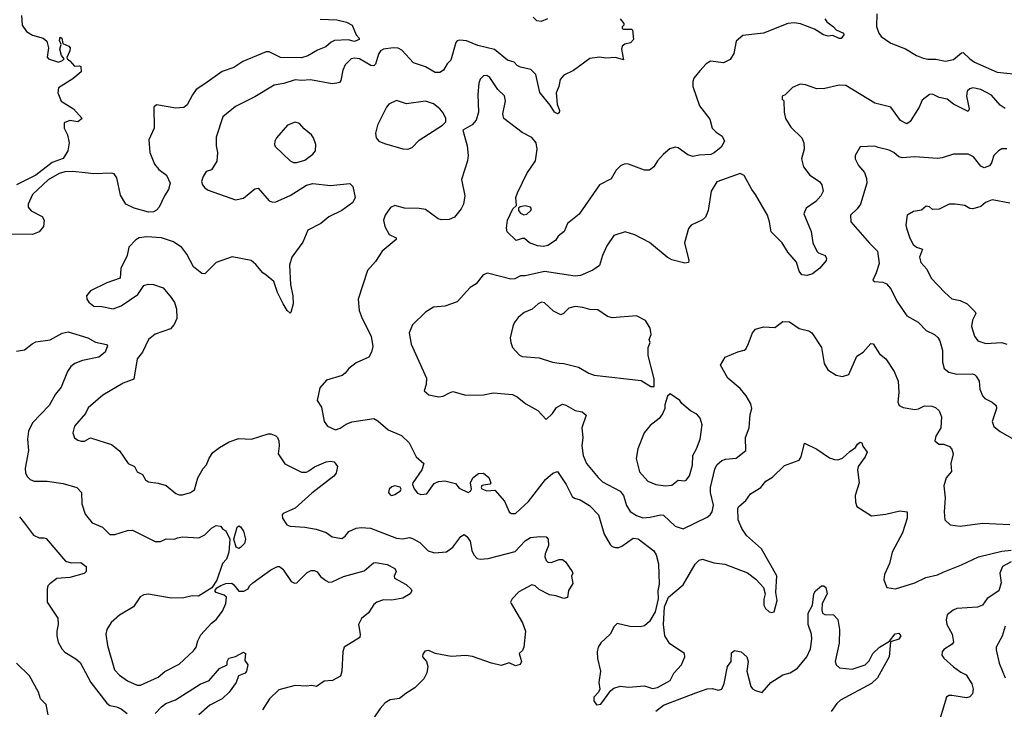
# Model space of a CAD drawing. Extents: x 2133461 to 2293071, y 753526 to 916327.
# Tile 345 of 459: x 2233754 to 2239870, y 816329 to 820609. Entities that reach past the tile are written whole.
import ezdxf

# ---------------------------------------------------------------- set-up
doc = ezdxf.new("R2010")
doc.units = 0

msp = doc.modelspace()

# ---------------------------------------------------------------- linework, layer by layer
at = {"layer": '0CON10XD'}
for points in [[(2239078.6, 820645), (2239076.8, 820566.8), (2239091.5, 820525), (2239105.6, 820505), (2239165, 820462.9), (2239257, 820427), (2239325, 820385.6), (2239365, 820370), (2239394, 820364), (2239444.6, 820364.6), (2239505, 820351.4), (2239555, 820361.9), (2239605, 820403.8), (2239615, 820406), (2239655.8, 820365), (2239685, 820345.6), (2239825, 820282.5), (2239945, 820270.6)], [(2235621.7, 820611.7), (2235725, 820607.1), (2235785, 820594), (2235820, 820575), (2235844.1, 820514.1), (2235862.5, 820495), (2235862.5, 820485), (2235835, 820473.6), (2235795, 820483.2), (2235710.5, 820479.5), (2235689.9, 820470.1), (2235655, 820440.5), (2235605, 820420), (2235545, 820384.6), (2235505, 820372.1), (2235375, 820373.6), (2235305, 820410), (2235285, 820410), (2235141.2, 820348.8), (2235085, 820313.1), (2235012, 820288), (2234905, 820210.8), (2234851.2, 820175), (2234826.8, 820143.2), (2234795, 820081.2), (2234775, 820064), (2234725, 820059.4), (2234605, 820081.2), (2234586.7, 820065), (2234590.5, 819935), (2234557.1, 819862.9), (2234563.3, 819785), (2234592.8, 819712.8), (2234619.4, 819679.4), (2234665.6, 819645), (2234688.9, 819595), (2234678.7, 819555), (2234653.6, 819516.4), (2234621.2, 819445), (2234605, 819426.3), (2234585, 819416.4), (2234553.6, 819413.6), (2234465, 819438.2), (2234414.1, 819464.1), (2234380.5, 819520.5), (2234357.8, 819627.8), (2234341.3, 819651.3), (2234325, 819655.7), (2234215, 819651.8), (2234161.1, 819658.9), (2234085, 819666.6), (2234035, 819664), (2233999.2, 819655), (2233930.5, 819615), (2233834.3, 819525), (2233808, 819465), (2233808, 819445), (2233825, 819423.3), (2233895, 819386.7), (2233907.5, 819365), (2233902.5, 819325), (2233875, 819292.5), (2233835, 819276.7), (2233697.7, 819277.7)], [(2233766.5, 820635), (2233769.5, 820575), (2233796.6, 820536.6), (2233835, 820512.3), (2233900, 820495), (2233923.3, 820475), (2233932.9, 820435), (2233926, 820376), (2233933.3, 820365), (2233995, 820346.2), (2234020, 820355), (2234030, 820365), (2234015, 820387.5), (2234004, 820425), (2234012.5, 820455), (2234000.7, 820480.7), (2234005, 820500), (2234016.7, 820495), (2234021.7, 820461.7), (2234060, 820445), (2234067.5, 820435), (2234066.7, 820415), (2234047.5, 820375), (2234050, 820365), (2234065, 820353.3), (2234095, 820320), (2234125, 820322.5), (2234135, 820317.5), (2234136, 820285), (2234085, 820240.8), (2233995, 820186.2), (2233990.8, 820155), (2234012.9, 820102.9), (2234088.8, 820055), (2234142.5, 819995), (2234115, 819974.2), (2234065, 819983.8), (2234031.4, 819968.6), (2234031.4, 819935), (2234052.2, 819895), (2234062.2, 819845), (2234054.5, 819795), (2234025, 819747.5), (2233956.8, 819723.2), (2233855, 819643.3), (2233735, 819584.2)], [(2237485, 820614), (2237506.7, 820585), (2237507.5, 820575), (2237497.5, 820565), (2237497.5, 820555), (2237505, 820550), (2237555, 820550), (2237560, 820545), (2237567.5, 820485), (2237547.5, 820465), (2237512.6, 820457.4), (2237495.8, 820445), (2237492.9, 820425), (2237505, 820360), (2237455, 820374.4), (2237395, 820371.1), (2237355, 820376.7), (2237295, 820368.8), (2237195, 820293.8), (2237135, 820263.8), (2237112.1, 820237.9), (2237103.5, 820195), (2237086.5, 820155), (2237092.5, 820085), (2237107.8, 820045), (2237105, 820031.2), (2237095.5, 820024.5), (2237076, 820035), (2237049.1, 820079.1), (2236985, 820157.5), (2236959.3, 820269.3), (2236929.8, 820299.8), (2236864.2, 820315), (2236844.8, 820324.8), (2236825, 820345.4), (2236785, 820357.8), (2236703, 820423), (2236599.5, 820449.5), (2236528.6, 820478.6), (2236487.3, 820482.7), (2236472.1, 820477.9), (2236462.7, 820467.3), (2236433.1, 820356.9), (2236410, 820335), (2236386.9, 820295), (2236365, 820280.5), (2236335, 820280.5), (2236275, 820315.9), (2236201.1, 820341.1), (2236128.9, 820418.9), (2236105, 820432), (2236075, 820434.7), (2236015, 820426), (2235995.6, 820415), (2235983.9, 820395), (2235965, 820332), (2235955, 820321.9), (2235935, 820323.8), (2235865, 820365.9), (2235835, 820370.4), (2235812.5, 820365), (2235775, 820328), (2235761.5, 820295), (2235749.4, 820230.6), (2235740.5, 820219.5), (2235724.1, 820214.1), (2235695, 820210.6), (2235560, 820235), (2235505, 820231.1), (2235465, 820236.5), (2235395, 820213.3), (2235335, 820202.5), (2235215, 820130.6), (2235095, 820070), (2235015.8, 820005), (2234975, 819880), (2234975.8, 819825), (2234984, 819785), (2234978.8, 819731.2), (2234945, 819677.5), (2234913.6, 819666.4), (2234894.2, 819635), (2234884.3, 819605), (2234890, 819585), (2234904.6, 819564.6), (2234925, 819550), (2235095, 819490), (2235145, 819500.6), (2235215, 819560), (2235235, 819564.2), (2235305, 819485.7), (2235324.1, 819475.9), (2235345, 819479.5), (2235435, 819518.2), (2235535, 819581.2), (2235575, 819592.5), (2235685, 819580.8), (2235805, 819592), (2235824.3, 819574.3), (2235837.1, 819505), (2235824.4, 819475), (2235755, 819425.5), (2235675, 819385.7), (2235624.2, 819345), (2235545, 819302.2), (2235512.8, 819227.2), (2235444, 819135), (2235430, 819085), (2235436.7, 818965), (2235452, 818895), (2235452.5, 818845), (2235439.3, 818790.7), (2235435, 818787.5), (2235415, 818803.3), (2235391.4, 818845), (2235356.4, 818916.4), (2235332, 818985), (2235285, 819024.2)], [(2238755.8, 820615), (2238768, 820595), (2238810, 820565), (2238825.8, 820545.8), (2238871.2, 820525), (2238873.3, 820515), (2238857.3, 820492.7), (2238845, 820491.8), (2238805, 820511.2), (2238775, 820507.3), (2238748, 820515), (2238690.7, 820550.7), (2238605, 820583.6), (2238565, 820589.2), (2238525, 820585.6), (2238375, 820526), (2238245, 820510), (2238205.4, 820474.6), (2238190.3, 820399.7), (2238167.3, 820362.7), (2238125, 820341.2), (2238045, 820351.4), (2238017.5, 820335), (2237978, 820292), (2237941.9, 820245), (2237934.4, 820225), (2237935.5, 820195), (2237977.1, 820075), (2238040.5, 819990.5), (2238055.6, 819935.6), (2238080.9, 819910.9), (2238117.5, 819885), (2238132.9, 819855), (2238111.7, 819818.3), (2238067.7, 819782.3), (2238047.2, 819772.8), (2237975, 819768), (2237935, 819758.8), (2237905, 819770), (2237845, 819814), (2237825, 819818), (2237793.1, 819806.9), (2237753.3, 819775), (2237715, 819732.5), (2237693.3, 819695), (2237665.8, 819674.2), (2237635, 819675.8), (2237535, 819712), (2237515, 819713.3), (2237487.5, 819705), (2237460, 819675), (2237428.3, 819621.7), (2237355, 819583.8), (2237228.8, 819401.2), (2237156.5, 819345), (2237135.4, 819294.6), (2237100, 819265), (2237082.2, 819237.8), (2237035, 819208.1), (2237008.9, 819201.1), (2236970, 819205), (2236920, 819225), (2236890.7, 819250.7), (2236875, 819251.2), (2236838.3, 819238.3), (2236782.9, 819292.9), (2236778, 819315), (2236784.4, 819365.6), (2236817.5, 819435), (2236840, 819455), (2236836, 819505), (2236845.7, 819534.3), (2236904.2, 819655), (2236957.8, 819732.2), (2236968.5, 819805), (2236962.5, 819845), (2236935, 819877.5), (2236875, 819908.1), (2236761.9, 819995), (2236754.5, 820024.5), (2236771.1, 820105), (2236765.6, 820135.6), (2236725, 820176.2), (2236675, 820250), (2236655, 820262), (2236635, 820260), (2236615, 820240), (2236605.6, 820215), (2236600, 820145), (2236604.1, 820035.9), (2236588.8, 819985), (2236565, 819956.2), (2236507, 819923), (2236534.4, 819825), (2236540.6, 819765), (2236536.2, 819733.8), (2236497.7, 819617.7), (2236519.2, 819515), (2236510.6, 819465), (2236496.4, 819435), (2236455, 819382.9), (2236421.5, 819368.5), (2236375, 819366.7), (2236353.8, 819373.8), (2236275, 819430), (2236235, 819438.1), (2236145, 819438.6), (2236084.2, 819455.8), (2236056.8, 819443.2), (2236024.2, 819395), (2236014, 819365), (2236023.3, 819325), (2236050, 819275), (2236092.5, 819255), (2236092.5, 819245), (2236005, 819173.3), (2235965, 819107.5), (2235915, 819052.5), (2235857.5, 818875), (2235862.5, 818805), (2235880.6, 818755), (2235936.5, 818645), (2235948.3, 818581.7), (2235940.6, 818545), (2235922, 818515), (2235845, 818480), (2235798, 818445), (2235776.2, 818415), (2235758.3, 818401.7), (2235659.2, 818370.8), (2235618.8, 818325), (2235602.5, 818245), (2235628, 818205), (2235645.7, 818115.7), (2235665.7, 818085.7), (2235715, 818064.4), (2235745, 818072.9), (2235781.5, 818098.5), (2235816.7, 818113.3), (2235955, 818134.5), (2235979.7, 818119.7), (2236043, 818063), (2236125, 818029.1), (2236173.4, 817983.4), (2236218, 817895), (2236264, 817855), (2236252.5, 817815), (2236196.7, 817735), (2236193.6, 817723.6), (2236205, 817697.5), (2236225, 817671.2), (2236245, 817662), (2236282.7, 817667.3), (2236297, 817687), (2236328.8, 817731.2), (2236355, 817743.8), (2236395, 817746.7), (2236460.3, 817730.3), (2236485, 817702), (2236540, 817675), (2236555, 817683.3), (2236561.2, 817695), (2236553.8, 817735), (2236570, 817765), (2236605, 817793.3), (2236635, 817793.8), (2236668.6, 817768.6), (2236681.2, 817735), (2236674, 817726), (2236625, 817717.5), (2236620, 817705), (2236625, 817697.5), (2236655, 817685.8), (2236705, 817689.2), (2236765, 817620), (2236795.6, 817555.6), (2236807.5, 817545), (2236835, 817544.3), (2236915, 817618.1), (2237021.1, 817755), (2237065, 817795.6), (2237094.3, 817804.3), (2237148.9, 817725), (2237185, 817649.4), (2237199.4, 817639.4), (2237235, 817630), (2237293, 817593), (2237350, 817535), (2237385, 817415.8), (2237421.3, 817351.3), (2237435, 817339.4), (2237455, 817333.5), (2237475, 817333.5), (2237495, 817342.5), (2237565, 817391.5), (2237595, 817386.4), (2237692.4, 817312.4), (2237706.9, 817286.9), (2237721.8, 817231.8), (2237725.5, 817105), (2237717.8, 817065), (2237720.5, 817015), (2237701.1, 816935), (2237665.9, 816874.1), (2237635, 816847.9), (2237608.8, 816841.2), (2237545, 816842.8), (2237465, 816861.4), (2237446.9, 816843.1), (2237422.2, 816795), (2237365, 816742), (2237347.5, 816715), (2237341.4, 816685), (2237344.2, 816645), (2237362.5, 816565), (2237352.5, 816495), (2237358, 816455), (2237348.8, 816435), (2237321.2, 816405), (2237320.7, 816380.7), (2237336.4, 816356.4), (2237365, 816360.8), (2237426.7, 816445), (2237445, 816460.5), (2237485, 816472.5), (2237535, 816465.7), (2237634.5, 816474.5), (2237685, 816457.8), (2237715, 816463.8), (2237795, 816508.1), (2237817, 816553), (2237865.4, 816604.6), (2237886.2, 816655), (2237883.3, 816675), (2237792.9, 816735), (2237761.9, 816785), (2237753.1, 816855), (2237758.5, 816965), (2237784.4, 817025.6), (2237875, 817102), (2237949.3, 817230.7), (2237975, 817255.7), (2237995, 817261.9), (2238065, 817238.1), (2238135, 817228.9), (2238275, 817176.2), (2238325.9, 817135.9), (2238373.3, 817085), (2238383.8, 817045), (2238376.4, 817013.6), (2238376.7, 816975), (2238386.7, 816955), (2238410, 816935), (2238425, 816930), (2238440, 816935), (2238460, 817005), (2238450, 817055), (2238457, 817157), (2238362.9, 817325), (2238268.6, 817408.6), (2238240.2, 817450.2), (2238216, 817505), (2238214, 817575), (2238218.8, 817585), (2238265, 817624), (2238293.6, 817666.4), (2238358, 817705), (2238389.2, 817745), (2238431.1, 817768.9), (2238505, 817842), (2238595, 817876), (2238609.2, 817895), (2238628.3, 817981.7), (2238705, 817943.3), (2238785, 817890), (2238815, 817880), (2238835, 817877.5), (2238865, 817888), (2238910.8, 817929.2), (2238945.6, 817954.4), (2238958, 817975), (2238975, 817987.5), (2238985, 817983.3), (2238991.9, 817961.9), (2239017.5, 817925), (2239006.7, 817895), (2238962.5, 817835), (2238959.2, 817815), (2238968.8, 817735), (2238943.8, 817655), (2238945.8, 817615), (2238955, 817586.7), (2239045, 817529.5), (2239135, 817539.5), (2239221.7, 817561.7), (2239266.7, 817555), (2239266.1, 817516.1), (2239237.5, 817425), (2239174.4, 817305), (2239157.1, 817235), (2239126.9, 817165), (2239122, 817132), (2239141.2, 817085), (2239195, 817076), (2239315, 817113.1), (2239382.4, 817147.6), (2239455, 817162.9), (2239490.3, 817179.7)], [(2236944.4, 820625), (2236965, 820604.4), (2236995, 820600), (2237035, 820615.5)], [(2239875, 820056.7), (2239845, 820078.8), (2239789.6, 820139.6), (2239725.2, 820175.2), (2239675, 820186.6), (2239655, 820179.2), (2239640, 820165), (2239634.6, 820135), (2239650.8, 820055), (2239645, 820040), (2239555, 820084.4), (2239516, 820116), (2239465, 820126.9), (2239425, 820146.5), (2239405, 820144.2), (2239360.5, 820109.5), (2239340.8, 820065), (2239285, 819976.7), (2239265, 819962.5), (2239225, 819982.5), (2239165, 820066), (2239065, 820091.4), (2238885, 820200.6), (2238845, 820202.2), (2238755, 820182.5), (2238705, 820180), (2238635, 820204), (2238601.7, 820208.3), (2238555, 820187.5), (2238508.3, 820141.7), (2238490, 820135), (2238490, 820115), (2238500, 820105), (2238502.5, 820035), (2238510.8, 819995), (2238545, 819941.2), (2238612, 819875), (2238624.2, 819845), (2238627.1, 819805), (2238610.6, 819745), (2238622.5, 819695), (2238663.1, 819643.1), (2238721.2, 819605), (2238737.5, 819585), (2238744, 819545), (2238730.8, 819515), (2238700.2, 819479.8), (2238640.2, 819439.8), (2238624.4, 819405), (2238669.4, 819295), (2238681.4, 819225), (2238705, 819172.5), (2238715, 819161.2), (2238757.5, 819145), (2238766.1, 819126.1), (2238763.3, 819115), (2238723.9, 819066.1), (2238678.6, 819031.4), (2238645, 819022), (2238613.3, 819025), (2238595, 819047.5), (2238580, 819105), (2238525, 819166), (2238490.8, 819225), (2238421.7, 819291.7), (2238412.5, 819355), (2238399.5, 819395), (2238324.2, 819525), (2238301.4, 819555), (2238255, 819642.5), (2238230, 819655), (2238085, 819602.5), (2238050, 819545), (2238030.8, 819425), (2238015, 819383.3), (2237995, 819366.2), (2237925.7, 819334.3), (2237907.7, 819312.3), (2237884.2, 819225), (2237911.2, 819115), (2237908.8, 819101.2), (2237885, 819098.8), (2237805, 819118), (2237775, 819136), (2237665.5, 819225.5), (2237575, 819274), (2237515, 819293.3), (2237445, 819270), (2237402, 819205), (2237374.2, 819145), (2237355, 819084), (2237313.3, 819055), (2237237.8, 819022.2), (2237205, 819018.2), (2237015, 819045.4), (2236895, 819018.8), (2236865, 819018.5), (2236829.2, 819000.8), (2236805, 818998.9), (2236660, 819035), (2236634.1, 819025.9), (2236589.5, 818970.5), (2236552.3, 818947.7), (2236472.3, 818857.7), (2236395, 818831.2), (2236325, 818823.8), (2236275, 818793.8), (2236194.4, 818715.6), (2236172.9, 818665), (2236185.8, 818595), (2236281.2, 818385), (2236278.8, 818345), (2236266.7, 818305), (2236295, 818280), (2236358.3, 818268.3), (2236385, 818272), (2236425, 818294)], [(2236165, 819804.7), (2236191.4, 819815), (2236235, 819860.8), (2236380, 819955), (2236401.2, 819975), (2236400.8, 819995), (2236385, 820030), (2236365, 820055.8), (2236325, 820085.8), (2236275, 820103.8), (2236157.7, 820087.7), (2236095, 820107.5), (2236046.7, 820085), (2236032, 820065), (2235976, 819955), (2235964, 819905), (2235968.8, 819875), (2235985.9, 819855.9), (2236021.3, 819841.3), (2236135, 819807.7), (2236165, 819804.7)], [(2235455, 819722.5), (2235475, 819723.1), (2235525, 819737.5), (2235576, 819775), (2235590.8, 819795), (2235593.9, 819833.9), (2235580, 819875), (2235566.2, 819895), (2235520.5, 819930.5), (2235492.5, 819965), (2235465, 819972), (2235418.8, 819955), (2235350, 819875), (2235338.8, 819855), (2235336.2, 819835), (2235341.7, 819821.7), (2235435, 819732), (2235455, 819722.5)], [(2239885, 819808.1), (2239855, 819807.8), (2239834.2, 819795), (2239805.6, 819765), (2239789.8, 819720.2), (2239777.3, 819702.7), (2239745, 819689.2), (2239725, 819699.2), (2239678.4, 819758.4), (2239645, 819774.5), (2239555, 819774), (2239485, 819750.6), (2239455, 819746.9), (2239315, 819758.2), (2239235, 819751.5), (2239215, 819758.2), (2239184, 819785), (2239155, 819800), (2239086.7, 819815), (2239065, 819824), (2238975, 819820), (2238943.8, 819765), (2238943.8, 819745), (2238964, 819705), (2239000.7, 819660.7), (2239013.7, 819623.7), (2239016.2, 819595), (2238976.5, 819463.5), (2238956.7, 819435), (2238914.2, 819395), (2238917.1, 819355), (2239031.9, 819221.9), (2239082.8, 819172.8), (2239092.7, 819095), (2239075, 819037.5), (2239052.9, 818992.9), (2239063.8, 818983.8), (2239115, 818979.1), (2239138.6, 818968.6), (2239165, 818938), (2239202.2, 818862.2), (2239265, 818770.8), (2239335, 818732.5), (2239385, 818679.2), (2239436.7, 818655), (2239456.8, 818636.8), (2239470, 818615), (2239485.6, 818555), (2239485.6, 818484.4), (2239495.7, 818445), (2239525, 818420.6), (2239575, 818409.2), (2239670.6, 818410.6), (2239685, 818407.1), (2239696.2, 818396.2), (2239714.3, 818365), (2239718.9, 818315), (2239734.6, 818274.6), (2239748.5, 818258.5), (2239795, 818234.4), (2239818.6, 818215), (2239821.9, 818195), (2239794.4, 818115), (2239804.2, 818085), (2239844, 818054), (2239927.1, 818005)], [(2239905, 819470), (2239795, 819491.4), (2239753.8, 819475), (2239725, 819450), (2239675, 819435.7), (2239655, 819438), (2239625.7, 819455.7), (2239565, 819464), (2239527, 819463), (2239465, 819433.3), (2239425, 819430), (2239405, 819447.5), (2239385, 819452.5), (2239355, 819427.5), (2239305, 819418.8), (2239267.5, 819395), (2239258.8, 819335), (2239262.5, 819315), (2239283.4, 819253.4), (2239304.6, 819214.6), (2239325, 819196.9), (2239362, 819185), (2239344.1, 819135.9), (2239352.5, 819102.5), (2239389.7, 819059.7), (2239415, 819004), (2239501.2, 818915), (2239545, 818875.6), (2239595, 818866.7), (2239638.8, 818845), (2239690, 818795), (2239692.5, 818785), (2239673.1, 818745), (2239665.7, 818705), (2239684.5, 818644.5), (2239705, 818616), (2239755, 818598.9), (2239854.5, 818604.5), (2239885.5, 818595.5)], [(2236885, 819398.8), (2236905, 819402), (2236930, 819425), (2236933.3, 819435), (2236927.5, 819445), (2236895, 819453.8), (2236863, 819447), (2236851.7, 819438.3), (2236852.5, 819425), (2236865, 819407.5), (2236885, 819398.8)], [(2235285, 819024.2), (2235265, 819037.5), (2235220.5, 819090.5), (2235191.2, 819115), (2235075, 819136.9), (2234975, 819102.5), (2234905, 819032), (2234885, 819034.2), (2234835, 819076), (2234792.8, 819152.8), (2234760.8, 819195), (2234709.8, 819229.8), (2234635, 819255.6), (2234545, 819261.4), (2234495.8, 819254.2), (2234475, 819243.3), (2234432.3, 819197.7), (2234421.2, 819145), (2234382.5, 819065), (2234377.5, 819005), (2234296.2, 818976.2), (2234195, 818926.7), (2234169.4, 818895), (2234171.9, 818875), (2234183.1, 818855), (2234215, 818831.9), (2234265, 818829.1), (2234335, 818814.5), (2234385, 818833.6), (2234487.5, 818902.5), (2234525, 818958.8), (2234553.4, 818966.6), (2234585.5, 818964.5), (2234645.7, 818945), (2234694.6, 818884.6), (2234715, 818853.8), (2234728.1, 818815), (2234730.6, 818755), (2234713.6, 818716.4), (2234690.3, 818689.7), (2234595, 818657.5), (2234555, 818624.2), (2234517.8, 818545), (2234483.6, 818505), (2234462.9, 818377.1), (2234397.6, 818352.4), (2234270.6, 818279.4), (2234180.3, 818199.7), (2234163.8, 818165), (2234095, 818086.2), (2234084.2, 818045), (2234095, 818014), (2234115, 817998.8), (2234136.4, 817993.6), (2234156.4, 817993.6), (2234185, 818010), (2234195, 818013.3), (2234325, 817973.3), (2234375, 817932.5), (2234427.5, 817855), (2234467.5, 817835), (2234485, 817802.5), (2234516.4, 817786.4), (2234535, 817753.3), (2234555, 817741.2), (2234615, 817733.3), (2234665, 817717.8), (2234725, 817669.4), (2234745, 817660), (2234765, 817660), (2234815, 817675.6), (2234839.2, 817690.8), (2234860.6, 817765), (2234895, 817823.8), (2234914.4, 817845.6), (2234932.1, 817887.9), (2234955, 817922), (2234995.7, 817954.3), (2235055, 817988.6), (2235115, 818008.9), (2235195, 818006.2), (2235298.3, 818038.3), (2235315, 818038.8), (2235345, 818026), (2235356.7, 818016.7), (2235363.3, 817995), (2235366.5, 817965), (2235359.2, 817915), (2235401.5, 817851.5), (2235505, 817800), (2235535, 817800.8), (2235550.3, 817809.7), (2235585, 817834), (2235657.5, 817865), (2235685, 817870), (2235707.5, 817865), (2235727.5, 817835), (2235720, 817795), (2235706.2, 817775), (2235569.1, 817670.9), (2235465, 817577.5), (2235391.2, 817545), (2235384.2, 817535), (2235387.1, 817515), (2235413.3, 817473.3), (2235435, 817465.8), (2235525, 817460.5), (2235595, 817446.2), (2235657.2, 817427.2), (2235695, 817400), (2235755, 817390), (2235775, 817404), (2235797.8, 817432.2), (2235845, 817452.7), (2235875, 817457.5), (2235932.5, 817452.5), (2236095, 817391.2), (2236135, 817387.9), (2236175, 817394.4), (2236195, 817389.5), (2236239.2, 817365), (2236292, 817312), (2236330.5, 817300.5), (2236405, 817307.1), (2236444.5, 817335.5), (2236495, 817401.2), (2236515, 817413.3), (2236531.7, 817401.7), (2236552.7, 817372.7), (2236561.9, 817315), (2236575, 817288.8), (2236596.7, 817265), (2236615, 817260), (2236665, 817264.5), (2236831.1, 817308.9), (2236895, 817374), (2236927.5, 817395), (2236985, 817402), (2237025, 817398.8), (2237036.2, 817385), (2237038.8, 817345), (2237018.6, 817295), (2237016.9, 817275), (2237023.6, 817253.6), (2237035, 817242.9), (2237055, 817240.6), (2237105, 817258), (2237125, 817258.8), (2237144.1, 817244.1), (2237186.7, 817185), (2237190, 817175), (2237182.5, 817155), (2237189.3, 817110.7), (2237163.6, 817066.4), (2237157, 817023), (2237135, 817017.5), (2237085, 817034), (2237045, 817038.8), (2236981.7, 817071.7), (2236955.4, 817095.4), (2236935, 817102), (2236855, 817058.6), (2236813.8, 817015), (2236803.3, 816995), (2236806.7, 816985), (2236876.7, 816865), (2236896.7, 816815), (2236886.7, 816715), (2236877.5, 816695), (2236856.2, 816675), (2236870.5, 816625), (2236863.6, 816606.4), (2236835, 816598.9), (2236795, 816616.7), (2236745, 816601.8), (2236685, 816614.5), (2236567.4, 816657.4), (2236525, 816663.1), (2236435, 816657.8), (2236335.6, 816675.6), (2236295, 816693.8), (2236270.8, 816689.2), (2236258.3, 816671.7), (2236256.2, 816655), (2236282, 816625), (2236290, 816595), (2236283.9, 816556.1), (2236265, 816517.5), (2236207.9, 816462.1), (2236152.1, 816427.9), (2236114.2, 816395.8), (2236055, 816386.9), (2236025, 816368.9), (2235992.5, 816335), (2235955, 816276)], [(2237695, 818332.5), (2237695, 818380), (2237658.6, 818525), (2237657.5, 818575), (2237670, 818605), (2237663.3, 818625), (2237675.8, 818655), (2237671.1, 818695), (2237642.4, 818742.4), (2237585, 818772), (2237435, 818758), (2237405, 818766), (2237345, 818808.6), (2237295, 818810.6), (2237253.2, 818823.2), (2237205, 818828.6), (2237165, 818818.6), (2237131.2, 818785), (2237115, 818778), (2237069.5, 818799.5), (2237015, 818851.2), (2236995.6, 818855.6), (2236975, 818845.8), (2236937, 818813), (2236887.3, 818792.7), (2236849.7, 818760.3), (2236825, 818726.7), (2236817.5, 818705), (2236801.4, 818635), (2236804.2, 818605), (2236816.2, 818575), (2236857.8, 818527.8), (2236875, 818517.8), (2236980.3, 818510.3), (2237063.4, 818483.4), (2237105, 818477.1), (2237135, 818475.4), (2237225, 818452.5), (2237290, 818415), (2237323.4, 818403.4), (2237615, 818370), (2237675, 818333.3), (2237695, 818332.5)], [(2236425, 818294), (2236445, 818302), (2236525, 818278), (2236635, 818280.8), (2236695, 818292.9), (2236815, 818282.2), (2236845, 818267.8), (2236897.5, 818225), (2236972.7, 818182.7), (2237025, 818127.5), (2237063.8, 818165), (2237087.9, 818202.1), (2237125, 818222.5), (2237146.7, 818216.7), (2237205, 818182.5), (2237247.5, 818175), (2237272.5, 818155), (2237246, 818075), (2237252.5, 818015), (2237246.7, 817965), (2237254.5, 817905), (2237275.6, 817855), (2237346.9, 817766.9), (2237375, 817740.6), (2237485, 817681.9), (2237505.6, 817655), (2237523.4, 817593.4), (2237547, 817557), (2237585, 817532.7), (2237625, 817517.3), (2237670.9, 817520.9), (2237735, 817536.2), (2237753, 817533), (2237825, 817465.8), (2237875, 817448.1), (2238025, 817521.9), (2238043.8, 817536.2), (2238055, 817554.2), (2238064.6, 817595), (2238045.3, 817675), (2238045.3, 817704.7), (2238071.4, 817818.6), (2238085, 817846.7), (2238115, 817873.3), (2238138.3, 817881.7), (2238205, 817886.9), (2238264, 817935), (2238262.9, 818015), (2238284.3, 818075.7), (2238290.5, 818159.5), (2238301.2, 818195), (2238295.9, 818225.9), (2238266.7, 818275), (2238229.5, 818319.5), (2238153.8, 818385), (2238107.5, 818465), (2238136.2, 818515), (2238215, 818548), (2238255, 818557.5), (2238265.5, 818564.5), (2238281.4, 818598.6), (2238305.5, 818664.5), (2238325, 818688.1), (2238375, 818703.1), (2238445, 818699.4), (2238494.5, 818735.5), (2238535, 818734.3), (2238595, 818693.1), (2238655, 818678.1), (2238675.4, 818665.4), (2238734.4, 818575), (2238752, 818475), (2238773.3, 818435), (2238825, 818403.3), (2238865, 818393.8), (2238905, 818407.5), (2238955, 818520), (2238994.2, 818545.8), (2239041.7, 818598.3), (2239055, 818596.7), (2239095.7, 818535.7), (2239135, 818503.3), (2239185.6, 818425.6), (2239210, 818365), (2239214, 818295), (2239208.9, 818235), (2239216, 818215), (2239242.4, 818202.4), (2239315, 818190), (2239337, 818193), (2239375, 818213.1), (2239419.2, 818210.8), (2239442.1, 818202.1), (2239465, 818181.2), (2239480, 818145), (2239475.6, 818075), (2239444.2, 818025), (2239437.5, 817995), (2239463.6, 817973.6), (2239495, 817974), (2239530.5, 817960.5), (2239545, 817943.3), (2239553.1, 817915), (2239537.1, 817855), (2239541.4, 817805), (2239508.1, 817765), (2239493.8, 817715), (2239502.3, 817642.3), (2239495.6, 817555), (2239500, 817505), (2239533.9, 817473.9), (2239595, 817465.8), (2239735.4, 817484.6), (2239905, 817475.6)], [(2233735, 818551.9), (2233785, 818560.8), (2233832, 818598), (2233855, 818608.9), (2233943, 818623), (2234017.4, 818662.6), (2234055, 818672), (2234176.7, 818635), (2234225, 818608.6), (2234293.8, 818593.8), (2234300, 818585), (2234285, 818546.2), (2234246.4, 818513.6), (2234145, 818492.9), (2234097.5, 818475), (2234073.1, 818456.9), (2234050.6, 818425), (2234012.6, 818327.4), (2233977.1, 818285), (2233937.5, 818215), (2233835, 818106.9), (2233809.3, 818055), (2233803.8, 818005), (2233810, 817935), (2233788.1, 817825), (2233790.8, 817795), (2233802.1, 817772.1), (2233818.8, 817755), (2233845, 817745.6), (2233925, 817744.2), (2234025, 817730.6), (2234110, 817705), (2234138.8, 817675), (2234140, 817605), (2234160.3, 817540.3), (2234205, 817486), (2234269.5, 817459.5), (2234314.5, 817414.5), (2234345, 817413.3), (2234425, 817438.8), (2234455, 817441.8), (2234595, 817370.5), (2234628.6, 817371.4), (2234665, 817388.1), (2234715, 817384.4), (2234735, 817392.5), (2234765, 817400), (2234867, 817393), (2234905, 817412), (2234945, 817454), (2234975, 817470.8), (2235002.5, 817465), (2235016.7, 817446.7), (2235035, 817436.2), (2235058.9, 817385), (2235053.8, 817305), (2235038.6, 817261.4), (2235014, 817235), (2234978.5, 817131.5), (2234948, 817082), (2234865, 817031.9), (2234825, 817033.5), (2234775, 817021.1), (2234695, 817018.5), (2234555, 817043.1), (2234525, 817038.9), (2234502.2, 817027.8), (2234461.5, 816965), (2234375, 816913.8), (2234322.9, 816867.1), (2234295.4, 816825), (2234290, 816795), (2234299.6, 816725), (2234342.5, 816575), (2234375, 816540.4), (2234425, 816506.5), (2234485, 816478.9), (2234505, 816478.2), (2234615, 816529.2), (2234655, 816563.2), (2234745, 816609.5), (2234835, 816691.4), (2234850.5, 816715), (2234861.5, 816755), (2234879.5, 816790.5), (2234945.3, 816864.7), (2234975, 816886), (2235015, 816938.8), (2235035, 816986.7), (2235039.1, 817025), (2235025, 817038.5), (2234974.1, 817054.1), (2234966.7, 817065), (2234978, 817082), (2235003.5, 817096.5), (2235035, 817109.4), (2235071.2, 817111.2), (2235085, 817102), (2235115, 817062.5), (2235147.5, 817062.5), (2235173.9, 817076.1), (2235182, 817095), (2235202, 817115), (2235315, 817195.7), (2235355, 817216.2), (2235367.5, 817215), (2235389.5, 817199.5), (2235441.4, 817121.4), (2235461.7, 817111.7), (2235475, 817114), (2235540.9, 817179.1), (2235565, 817190), (2235585, 817191.1), (2235602.3, 817182.3), (2235623.2, 817153.2), (2235655, 817128.2), (2235675, 817117.9), (2235695, 817119.2), (2235765, 817153.9), (2235895, 817189.2), (2235952.5, 817237.5), (2235965, 817241.2), (2236037.3, 817227.3), (2236085, 817203.8), (2236092.5, 817185), (2236080.8, 817155), (2236082.1, 817142.1), (2236155, 817103.3), (2236186.2, 817075), (2236190, 817065), (2236179.2, 817045), (2236135, 817019.5), (2236065, 817007.1), (2236015, 817008.6), (2235973.3, 816995), (2235955, 816978.8), (2235921.7, 816928.3), (2235877, 816893), (2235858, 816855), (2235868.8, 816795), (2235866.2, 816775), (2235770, 816715), (2235761.2, 816685), (2235756.2, 816565), (2235746.7, 816535), (2235697.5, 816507.5), (2235646.1, 816503.9), (2235598.8, 816471.2), (2235566.9, 816476.9), (2235535, 816472.7), (2235465, 816477.1), (2235365, 816450.5), (2235306.7, 816395), (2235262, 816325)], [(2237765, 817715.7), (2237805, 817719.2), (2237845, 817751.4), (2237885, 817747.5), (2237895, 817752), (2237915, 817778.8), (2237932.7, 817845), (2237935.6, 817905), (2237959.1, 817945), (2237980, 818005), (2237994.3, 818094.3), (2237981.4, 818135), (2237959.8, 818159.8), (2237921.7, 818181.7), (2237867.9, 818227.9), (2237855, 818246), (2237793.6, 818286.4), (2237778.3, 818271.7), (2237761.7, 818218.3), (2237760.8, 818195), (2237747.2, 818162.8), (2237725.4, 818134.6), (2237670.2, 818089.8), (2237632.5, 818045), (2237594, 817945), (2237582.5, 817885), (2237603.7, 817803.7), (2237655, 817744.3), (2237705, 817724.4), (2237765, 817715.7)], [(2236065, 817656.2), (2236085, 817662), (2236118.8, 817685), (2236123.3, 817695), (2236118, 817708), (2236085, 817715.7), (2236065, 817709.2), (2236050, 817695), (2236046.2, 817675), (2236055, 817660), (2236065, 817656.2)], [(2233753.8, 817523.8), (2233785.3, 817485.3), (2233839.4, 817409.4), (2233875, 817392.5), (2233905, 817394.2), (2233918.9, 817388.9), (2234039.3, 817249.3), (2234075, 817237.3), (2234135, 817240.8), (2234166.5, 817215), (2234167.7, 817185), (2234155, 817171.8), (2234065, 817147.5), (2233985, 817140), (2233941.4, 817108.6), (2233929.5, 817095), (2233924.6, 817075.4), (2233924.3, 816995), (2233990.6, 816895), (2233994.2, 816855.8), (2233984.3, 816815), (2233984.4, 816785), (2233994.3, 816745), (2234017.1, 816705), (2234035, 816682.9), (2234103.2, 816643.2), (2234130.3, 816620.3), (2234195.6, 816495), (2234296.7, 816366.7), (2234315, 816353.1), (2234355.9, 816344.1), (2234385, 816331.5), (2234422.6, 816302.6)], [(2235115, 817327.5), (2235099.2, 817335), (2235084.3, 817385), (2235105, 817460), (2235115, 817467.5), (2235125, 817462.5), (2235144.2, 817434.2), (2235157.1, 817385), (2235150.9, 817359.1), (2235125, 817332.9), (2235115, 817327.5)], [(2239490.3, 817179.7), (2239605, 817224.7), (2239710, 817275), (2239855, 817309.7), (2239912.4, 817317.6)], [(2239913.5, 817245), (2239858.5, 817215), (2239841.5, 817175), (2239850, 817115), (2239835.6, 817065), (2239763.6, 817016.4), (2239733.7, 816976.3), (2239703.2, 816963.2), (2239575, 816955.3), (2239551.9, 816945), (2239514.4, 816915), (2239509.5, 816885), (2239513.3, 816855), (2239546, 816795), (2239554, 816745), (2239546.4, 816733.6), (2239495, 816700), (2239484.4, 816685), (2239482.2, 816665), (2239495, 816645.6), (2239555, 816591.8), (2239599.5, 816560.5), (2239632.2, 816542.2), (2239667.4, 816487.4), (2239675.6, 816455), (2239672.5, 816425), (2239655, 816405.8), (2239635, 816400.5), (2239545, 816414.4), (2239525, 816413.8), (2239510, 816405), (2239450, 816205)], [(2237705, 816318.1), (2237754, 816355), (2237955, 816432.2), (2238025, 816455.6), (2238055, 816457.8), (2238095, 816448.8), (2238115, 816453.8), (2238130.2, 816489.8), (2238150.8, 816595), (2238173.8, 816625), (2238175, 816680), (2238195, 816693.3), (2238236.1, 816686.1), (2238270, 816655), (2238278.8, 816625), (2238270, 816565), (2238295, 816470), (2238305.5, 816455.5), (2238323.8, 816445), (2238365.9, 816434.1), (2238420.8, 816495), (2238495, 816542.9), (2238540, 816555), (2238585.3, 816584.7), (2238643.1, 816655), (2238666.9, 816705), (2238674.3, 816765), (2238672, 816795), (2238652, 816855), (2238652.5, 816925), (2238678, 816975), (2238687.1, 817045), (2238698, 817065), (2238735, 817096.2), (2238750, 817095), (2238762.5, 817085), (2238770, 817045), (2238738, 816985), (2238736, 816945), (2238741.2, 816925), (2238755, 816916.7), (2238810, 816915), (2238835.8, 816885.8), (2238845.7, 816825), (2238845, 816740), (2238820, 816625), (2238825.8, 816605), (2238846.8, 816586.8), (2238925, 816577.5), (2239005, 816604.1), (2239029.6, 816630.4), (2239053.8, 816675), (2239095, 816714.6), (2239157.5, 816752.5), (2239192.9, 816797.1), (2239215, 816802.5), (2239226.7, 816785), (2239215, 816764.5), (2239162.5, 816747.5), (2239153.9, 816655), (2239082.3, 816525), (2239045, 816489.4), (2238852, 816385), (2238830, 816365), (2238794.1, 816315.9)], [(2239875.6, 816845), (2239856.2, 816783.8), (2239820, 816715), (2239819.2, 816699.2), (2239837.8, 816615), (2239874.3, 816525)], [(2234596.9, 816303.1), (2234635.7, 816345), (2234662.9, 816365), (2234721.2, 816388.8), (2234875.6, 816484.4), (2234932.1, 816507.9), (2234995, 816582), (2235042.5, 816605), (2235042.5, 816625), (2235053.8, 816646.2), (2235095, 816656), (2235145, 816683.3), (2235156.7, 816675), (2235152.7, 816632.7), (2235171.2, 816605), (2235164, 816565), (2235155, 816554), (2235112.8, 816537.2), (2235098.6, 816495), (2235055, 816436.2), (2235012.5, 816395), (2234935, 816354.5), (2234866.4, 816295)], [(2233930.6, 816295), (2233918, 816358), (2233884.3, 816395), (2233872, 816435), (2233815, 816536.2), (2233734.3, 816615)]]:
    msp.add_lwpolyline(points, dxfattribs=at)

doc.saveas('drawing.dxf')
